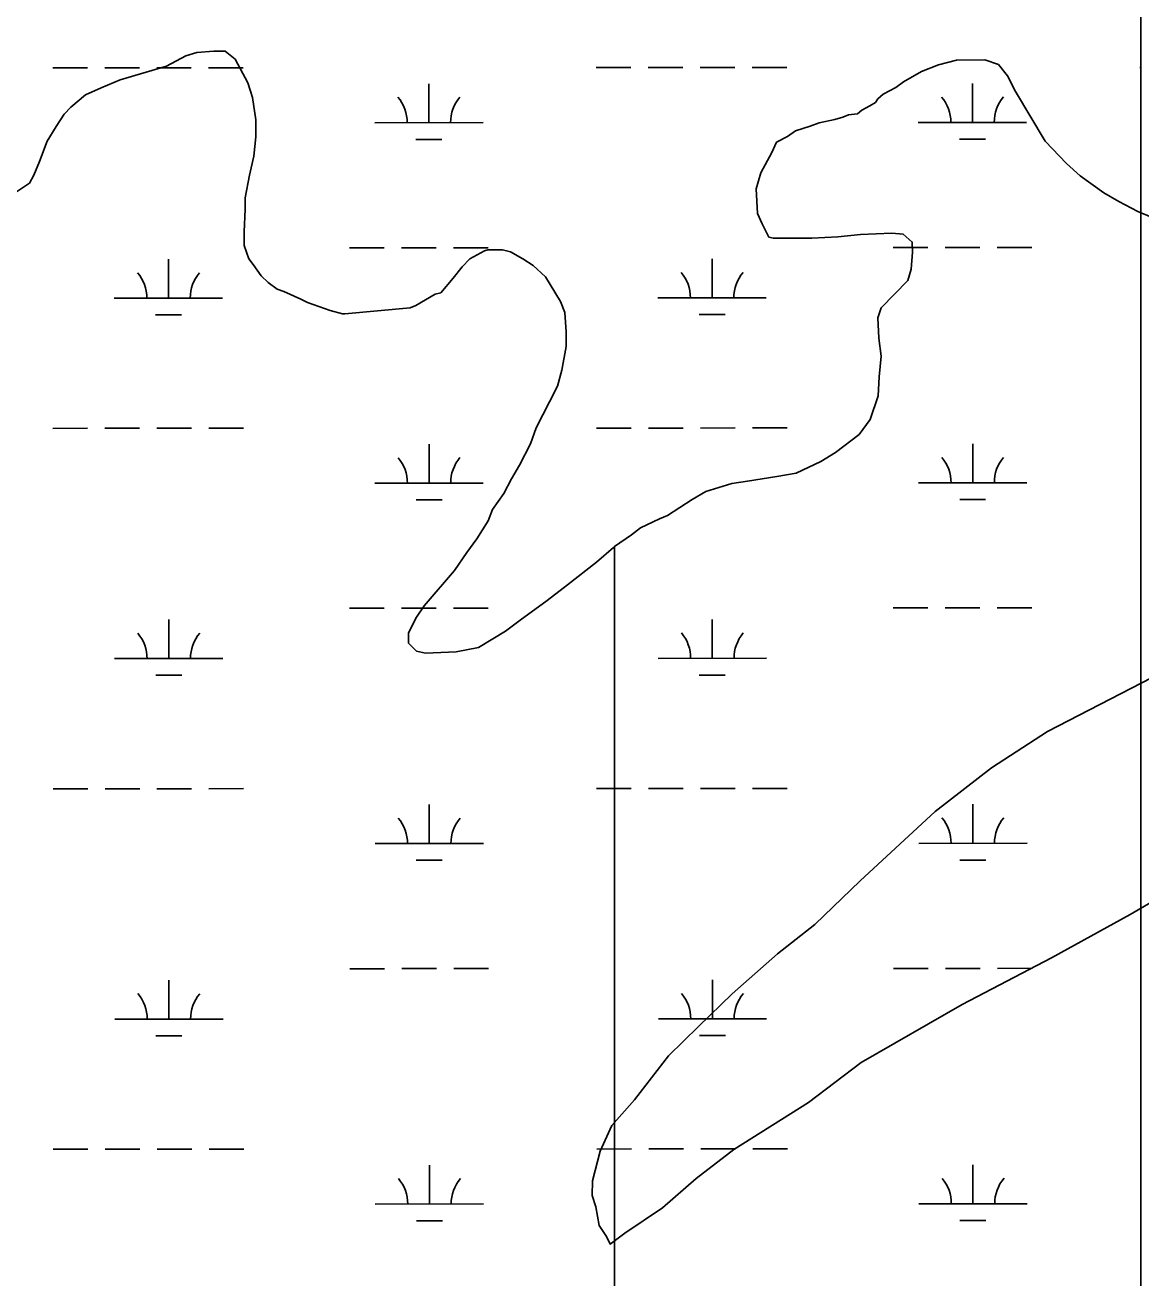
# Model space of a CAD drawing. Extents: x 3279314 to 3317160, y 734079 to 759431.
# Drawn here: x 3300369 to 3301399, y 741266 to 742422 of the extents above; entities that cross this region are included whole.
import ezdxf

# ---------------------------------------------------------------- set-up
doc = ezdxf.new("R2010")
doc.units = 0
for name, color, linetype in [('V-SITE-VEGE', 7, 'Continuous'), ('V-TOPO-SHOR', 7, 'Continuous'), ('V-WETL-SWMP', 7, 'Continuous')]:
    doc.layers.add(name, color=color, linetype=linetype)

msp = doc.modelspace()

# ---------------------------------------------------------------- linework, layer by layer
at = {"layer": 'V-SITE-VEGE'}
for p, q in [((3300516.9, 742393.6), (3300499.2, 742384.2)), ((3300527.3, 742396.8), (3300516.9, 742393.6)), ((3300542.9, 742397.9), (3300527.3, 742396.8)), ((3300553.3, 742398), (3300542.9, 742397.9)), ((3300562.7, 742390.7), (3300553.3, 742398)), ((3300574.3, 742368.9), (3300562.7, 742390.7)), ((3300499.2, 742384.2), (3300456.5, 742371.5)), ((3300456.5, 742371.5), (3300438.9, 742364.1)), ((3300578.5, 742355.4), (3300574.3, 742368.9)), ((3300424.3, 742357.8), (3300410.8, 742346.2)), ((3300438.9, 742364.1), (3300424.3, 742357.8)), ((3300581.8, 742334.5), (3300578.5, 742355.4)), ((3300410.8, 742346.2), (3300404.6, 742339.9)), ((3300404.6, 742339.9), (3300397.3, 742328.5)), ((3300581.8, 742318.9), (3300581.8, 742334.5)), ((3300397.3, 742328.5), (3300389.1, 742314.9)), ((3300389.1, 742314.9), (3300381.9, 742296.1)), ((3300579.8, 742301.2), (3300581.8, 742318.9)), ((3300381.9, 742296.1), (3300376.7, 742283.5)), ((3300575.8, 742283.5), (3300579.8, 742301.2)), ((3300372.6, 742276.2), (3300357, 742265.7)), ((3300376.7, 742283.5), (3300372.6, 742276.2)), ((3300571.7, 742262.6), (3300575.8, 742283.5)), ((3300571.7, 742252.2), (3300571.7, 742262.6)), ((3300570.8, 742231.3), (3300571.7, 742252.2)), ((3300570.9, 742218.8), (3300570.8, 742231.3)), ((3300575.1, 742206.3), (3300570.9, 742218.8)), ((3300579.3, 742201.1), (3300575.1, 742206.3)), ((3300779.3, 742206.3), (3300772.1, 742198.9)), ((3300792.8, 742213.6), (3300779.3, 742206.3)), ((3300796, 742214.7), (3300792.8, 742213.6)), ((3300809.5, 742214.8), (3300796, 742214.7)), ((3300816.8, 742212.7), (3300809.5, 742214.8)), ((3300828.3, 742206.5), (3300816.8, 742212.7)), ((3300837.7, 742200.3), (3300828.3, 742206.5)), ((3300586.6, 742190.8), (3300579.3, 742201.1)), ((3300772.1, 742198.9), (3300763.8, 742188.5)), ((3300849.2, 742189.9), (3300837.7, 742200.3)), ((3300592.9, 742184.5), (3300586.6, 742190.8)), ((3300601.3, 742178.3), (3300592.9, 742184.5)), ((3300763.8, 742188.5), (3300752.4, 742174.9)), ((3300853.4, 742182.7), (3300849.2, 742189.9)), ((3300862.9, 742167.1), (3300853.4, 742182.7)), ((3300607.5, 742176.3), (3300601.3, 742178.3)), ((3300623.2, 742169.1), (3300607.5, 742176.3)), ((3300629.5, 742166), (3300623.2, 742169.1)), ((3300747.2, 742173.8), (3300729.5, 742163.3)), ((3300752.4, 742174.9), (3300747.2, 742173.8)), ((3300650.3, 742158.8), (3300629.5, 742166)), ((3300661.8, 742155.7), (3300650.3, 742158.8)), ((3300724.3, 742161.2), (3300663.9, 742155.7)), ((3300729.5, 742163.3), (3300724.3, 742161.2)), ((3300867.1, 742156.7), (3300862.9, 742167.1)), ((3300663.9, 742155.7), (3300661.8, 742155.7)), ((3300868.2, 742139), (3300867.1, 742156.7)), ((3300868.3, 742125.4), (3300868.2, 742139)), ((3300864.2, 742103.5), (3300868.3, 742125.4)), ((3300860.1, 742088.9), (3300864.2, 742103.5)), ((3300852.9, 742074.3), (3300860.1, 742088.9)), ((3300840.5, 742050.3), (3300852.9, 742074.3)), ((3300835.4, 742035.6), (3300840.5, 742050.3)), ((3300825, 742015.8), (3300835.4, 742035.6)), ((3300817.8, 742003.3), (3300825, 742015.8)), ((3300810.6, 741989.7), (3300817.8, 742003.3)), ((3300800.2, 741975), (3300810.6, 741989.7)), ((3300796.1, 741964.6), (3300800.2, 741975)), ((3300785.8, 741947.9), (3300796.1, 741964.6)), ((3300776.5, 741935.3), (3300785.8, 741947.9)), ((3300911.9, 741940.1), (3300896.3, 741926.5)), ((3300912.9, 741940.8), (3300911.9, 741940.1)), ((3300912.9, 739464.8), (3300912.9, 741940.8)), ((3300765.1, 741918.6), (3300776.5, 741935.3)), ((3300896.3, 741926.5), (3300869.3, 741905.5)), ((3300737.1, 741886.2), (3300765.1, 741918.6)), ((3300869.3, 741905.5), (3300850.7, 741890.9)), ((3300729.9, 741875.7), (3300737.1, 741886.2)), ((3300850.7, 741890.9), (3300825.7, 741873)), ((3300722.6, 741861.1), (3300729.9, 741875.7)), ((3300825.7, 741873), (3300812.2, 741862.6)), ((3300722.7, 741851.7), (3300722.6, 741861.1)), ((3300812.2, 741862.6), (3300787.3, 741847.8)), ((3300730, 741844.4), (3300722.7, 741851.7)), ((3300787.3, 741847.8), (3300766.5, 741843.6)), ((3300738.3, 741842.4), (3300730, 741844.4)), ((3300766.5, 741843.6), (3300738.3, 741842.4))]:
    msp.add_line(p, q, dxfattribs=at)
msp.add_lwpolyline([(3301408.6, 742244.7), (3301396, 742249.9), (3301378.3, 742259.2), (3301364.7, 742267.4), (3301342.7, 742283), (3301330.2, 742294.4), (3301310.3, 742315.1), (3301282.9, 742360.8), (3301275.6, 742375.4), (3301267.2, 742385.8), (3301254.7, 742389.9), (3301228.6, 742389.7), (3301212, 742385.5), (3301196.4, 742379.2), (3301179.7, 742369.7), (3301172.5, 742364.5), (3301161, 742358.2), (3301155.8, 742354), (3301153.8, 742350.8), (3301148.6, 742347.7), (3301141.3, 742343.5), (3301137.2, 742340.3), (3301128.8, 742339.3), (3301123.6, 742337.1), (3301116.3, 742335), (3301101.8, 742331.8), (3301093.4, 742328.7), (3301079.9, 742324.4), (3301072.6, 742319.2), (3301062.3, 742313.9), (3301058.1, 742304.5), (3301047.8, 742285.7), (3301043.7, 742271.1), (3301044.9, 742248.2), (3301049.1, 742238.8), (3301055.4, 742226.4), (3301059.6, 742225.3), (3301095, 742225.5), (3301118.9, 742226.7), (3301139.8, 742228.8), (3301168.9, 742230), (3301179.4, 742229), (3301187.7, 742221.8), (3301187.8, 742212.4), (3301186.8, 742196.8), (3301183.7, 742186.3), (3301158.9, 742161.2), (3301155.8, 742151.8), (3301156.9, 742133.1), (3301159.1, 742116.4), (3301157.1, 742097.6), (3301156.1, 742079.9), (3301148.9, 742058), (3301138.6, 742044.4), (3301116.8, 742027.6), (3301103.3, 742019.2), (3301080.4, 742008.7), (3301062.7, 742005.5), (3301035.6, 742001.2), (3301021, 741999), (3300997.1, 741991.6), (3300984.6, 741984.3), (3300961.8, 741969.6), (3300954.5, 741966.4), (3300936.8, 741958), (3300928.5, 741951.7), (3300912.9, 741940.8), (3300912.9, 739464.8)], dxfattribs=at)
at = {"layer": 'V-TOPO-SHOR'}
msp.add_lwpolyline([(3301475.2, 741651.4), (3301388.9, 741601.3), (3301316.4, 741561.3), (3301233.7, 741518.1), (3301140.5, 741464.7), (3301092, 741427.8), (3301022.9, 741384.3), (3300988.3, 741357.5), (3300957.1, 741330.6), (3300922.5, 741307.1), (3300908.7, 741297.1), (3300905.4, 741304), (3300898.7, 741314.3), (3300895.5, 741331.5), (3300892.2, 741341.8), (3300892.5, 741355.5), (3300899.7, 741382.8), (3300910.3, 741406.6), (3300931.2, 741430.2), (3300962.6, 741470.8), (3300990.4, 741497.8), (3301021.6, 741528.1), (3301063.3, 741565.1), (3301097.9, 741592), (3301139.6, 741632.4), (3301209, 741696.4), (3301260.9, 741736.7), (3301312.7, 741770.1), (3301409.3, 741820)], dxfattribs=at)
at = {"layer": 'V-WETL-SWMP'}
for p, q in [((3301398.9, 739465), (3301398.9, 744203.2)), ((3301398.9, 739465), (3301398.9, 744203.2)), ((3300394.1, 742382.6), (3300426.1, 742382.6)), ((3300442.1, 742382.6), (3300474.1, 742382.7)), ((3300490.1, 742382.7), (3300522.1, 742382.7)), ((3300538.1, 742382.7), (3300570.1, 742382.7)), ((3300896, 742382.9), (3300928, 742382.9)), ((3300944, 742382.9), (3300976, 742382.9)), ((3300992, 742382.9), (3301024, 742382.9)), ((3301040, 742382.9), (3301072, 742383)), ((3301397.9, 742383.1), (3301398.9, 742383.1)), ((3300741.4, 742332), (3300741.4, 742368)), ((3301243.3, 742332.3), (3301243.3, 742368.3)), ((3300691.4, 742332), (3300791.4, 742332.1)), ((3301193.3, 742332.3), (3301293.3, 742332.3)), ((3300729.4, 742316.6), (3300753.4, 742316.6)), ((3301231.3, 742316.9), (3301255.3, 742316.9)), ((3300668.1, 742216.6), (3300700.1, 742216.6)), ((3300716.1, 742216.6), (3300748.1, 742216.6)), ((3300764.1, 742216.6), (3300796.1, 742216.6)), ((3301170, 742216.8), (3301202, 742216.9)), ((3301218, 742216.9), (3301250, 742216.9)), ((3301266, 742216.9), (3301298, 742216.9)), ((3300501, 742170.1), (3300501, 742206.1)), ((3301002.9, 742170.3), (3301002.9, 742206.3)), ((3300451, 742170), (3300551, 742170.1)), ((3300952.9, 742170.3), (3301052.9, 742170.3)), ((3300489, 742154.6), (3300513, 742154.6)), ((3300991, 742154.9), (3301015, 742154.9)), ((3300394.3, 742049.9), (3300426.3, 742050)), ((3300442.3, 742050), (3300474.3, 742050)), ((3300490.3, 742050), (3300522.3, 742050)), ((3300538.3, 742050), (3300570.3, 742050)), ((3300896.2, 742050.2), (3300928.2, 742050.2)), ((3300944.2, 742050.2), (3300976.2, 742050.2)), ((3300992.2, 742050.2), (3301024.2, 742050.3)), ((3301040.2, 742050.3), (3301072.2, 742050.3)), ((3301398.1, 742050.4), (3301398.9, 742050.4)), ((3300741.6, 741999.4), (3300741.6, 742035.4)), ((3301243.5, 741999.6), (3301243.5, 742035.6)), ((3300691.6, 741999.3), (3300791.6, 741999.4)), ((3301193.5, 741999.6), (3301293.5, 741999.7)), ((3300729.6, 741983.9), (3300753.6, 741983.9)), ((3301231.5, 741984.2), (3301255.5, 741984.2)), ((3300668.2, 741883.9), (3300700.2, 741883.9)), ((3300716.2, 741883.9), (3300748.2, 741883.9)), ((3300764.2, 741884), (3300796.2, 741884)), ((3301170.2, 741884.2), (3301202.2, 741884.2)), ((3301218.2, 741884.2), (3301250.2, 741884.2)), ((3301266.2, 741884.2), (3301298.2, 741884.2)), ((3300501.2, 741837.4), (3300501.2, 741873.4)), ((3301003.1, 741837.6), (3301003.1, 741873.6)), ((3300451.2, 741837.4), (3300551.2, 741837.4)), ((3300953.1, 741837.6), (3301053.1, 741837.7)), ((3300991.1, 741822.2), (3301015.1, 741822.2)), ((3300489.2, 741822), (3300513.2, 741822)), ((3300394.4, 741717.3), (3300426.4, 741717.3)), ((3300442.4, 741717.3), (3300474.4, 741717.3)), ((3300490.4, 741717.3), (3300522.4, 741717.3)), ((3300538.4, 741717.3), (3300570.4, 741717.4)), ((3300896.3, 741717.5), (3300928.3, 741717.5)), ((3300944.3, 741717.5), (3300976.3, 741717.6)), ((3300992.3, 741717.6), (3301024.3, 741717.6)), ((3301040.3, 741717.6), (3301072.3, 741717.6)), ((3301398.2, 741717.8), (3301398.9, 741717.8)), ((3300741.8, 741666.7), (3300741.7, 741702.7)), ((3301243.7, 741667), (3301243.7, 741703)), ((3300691.8, 741666.7), (3300791.8, 741666.7)), ((3301193.7, 741666.9), (3301293.7, 741667)), ((3300729.8, 741651.3), (3300753.8, 741651.3)), ((3301231.7, 741651.5), (3301255.7, 741651.5)), ((3300668.4, 741551.2), (3300700.4, 741551.2)), ((3300716.4, 741551.3), (3300748.4, 741551.3)), ((3300764.4, 741551.3), (3300796.4, 741551.3)), ((3301170.3, 741551.5), (3301202.3, 741551.5)), ((3301218.3, 741551.5), (3301250.3, 741551.5)), ((3301266.3, 741551.5), (3301298.3, 741551.6)), ((3300501.4, 741504.7), (3300501.4, 741540.7)), ((3301003.3, 741505), (3301003.3, 741541)), ((3300451.4, 741504.7), (3300551.4, 741504.7)), ((3300953.3, 741504.9), (3301053.3, 741505)), ((3300489.4, 741489.3), (3300513.4, 741489.3)), ((3300991.3, 741489.5), (3301015.3, 741489.5)), ((3300394.6, 741384.6), (3300426.6, 741384.6)), ((3300442.6, 741384.6), (3300474.6, 741384.6)), ((3300490.6, 741384.6), (3300522.6, 741384.7)), ((3300538.6, 741384.7), (3300570.6, 741384.7)), ((3300896.5, 741384.8), (3300928.5, 741384.9)), ((3300944.5, 741384.9), (3300976.5, 741384.9)), ((3300992.5, 741384.9), (3301024.5, 741384.9)), ((3301040.5, 741384.9), (3301072.5, 741384.9)), ((3301398.4, 741385.1), (3301398.9, 741385.1)), ((3300741.9, 741334), (3300741.9, 741370)), ((3301243.8, 741334.3), (3301243.8, 741370.3)), ((3300691.9, 741334), (3300791.9, 741334.1)), ((3301193.8, 741334.3), (3301293.8, 741334.3)), ((3300729.9, 741318.6), (3300753.9, 741318.6)), ((3301231.8, 741318.8), (3301255.8, 741318.9))]:
    msp.add_line(p, q, dxfattribs=at)
for centre, start, end in [((3300686.2, 742332.5), 359.2573, 40.801), ((3300796.7, 742332.6), 139.2573, 180.801), ((3301188.1, 742332.7), 359.2573, 40.801), ((3301298.6, 742332.8), 139.2573, 180.801), ((3300445.8, 742170.5), 359.2573, 40.801), ((3300556.3, 742170.6), 139.2573, 180.801), ((3300947.7, 742170.8), 359.2573, 40.801), ((3301058.2, 742170.8), 139.2573, 180.801), ((3300686.4, 741999.8), 359.2573, 40.801), ((3300796.8, 741999.9), 139.2573, 180.801), ((3301188.3, 742000.1), 359.2573, 40.801), ((3301298.7, 742000.1), 139.2573, 180.801), ((3300446, 741837.8), 359.2573, 40.801), ((3300556.5, 741837.9), 139.2573, 180.801), ((3300947.9, 741838.1), 359.2573, 40.801), ((3301058.4, 741838.1), 139.2573, 180.801), ((3300686.5, 741667.1), 359.2573, 40.801), ((3300797, 741667.2), 139.2573, 180.801), ((3301188.4, 741667.4), 359.2573, 40.801), ((3301298.9, 741667.5), 139.2573, 180.801), ((3300446.1, 741505.2), 359.2573, 40.801), ((3300556.6, 741505.2), 139.2573, 180.801), ((3300948, 741505.4), 359.2573, 40.801), ((3301058.5, 741505.5), 139.2573, 180.801), ((3300686.7, 741334.5), 359.2573, 40.801), ((3300797.2, 741334.5), 139.2573, 180.801), ((3301188.6, 741334.7), 359.2573, 40.801), ((3301299.1, 741334.8), 139.2573, 180.801)]:
    msp.add_arc(centre, 35.2, start, end, dxfattribs=at)

doc.saveas('drawing.dxf')
